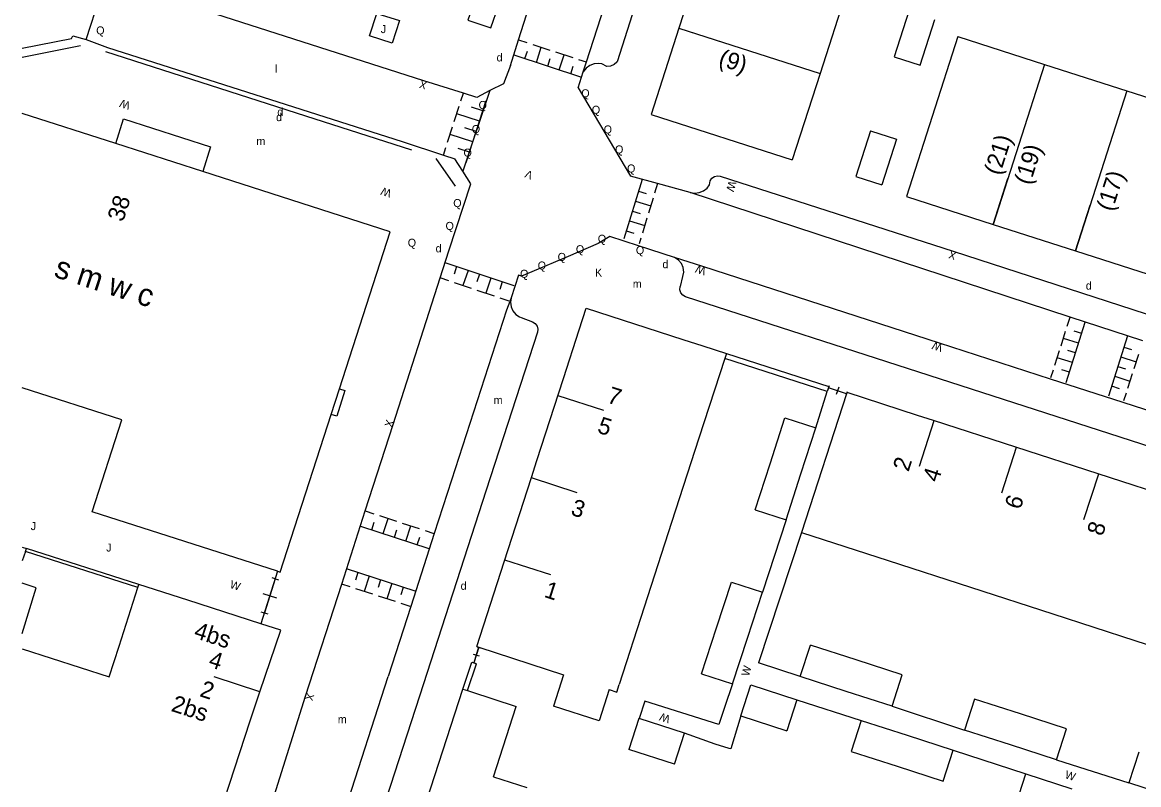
# Model space of a CAD drawing. Extents: x 134999 to 136502, y 457398 to 459002.
# Drawn here: x 135000 to 135069.7, y 457978.8 to 458026.4 of the extents above; entities that cross this region are included whole.
import ezdxf

# ---------------------------------------------------------------- set-up
doc = ezdxf.new("R2010")
doc.units = 0
for name, color, linetype in [('RI_DGTB_13', 7, 'Continuous'), ('RI_DGTB_15', 7, 'Continuous'), ('RI_DGTB_2', 7, 'Continuous'), ('RI_DGTB_29', 7, 'Continuous'), ('RI_DGTB_30', 7, 'Continuous'), ('RI_DGTB_31', 7, 'Continuous'), ('RI_DGTB_35', 7, 'Continuous'), ('RI_DGTB_36', 7, 'Continuous'), ('RI_DGTB_4', 7, 'Continuous'), ('RI_DGTB_40', 7, 'Continuous'), ('RI_DGTB_43', 7, 'Continuous'), ('RI_DGTB_48', 7, 'Continuous'), ('RI_DGTB_49', 7, 'Continuous'), ('RI_DGTB_5', 7, 'Continuous'), ('RI_DGTB_53', 7, 'Continuous'), ('RI_DGTB_54', 7, 'Continuous'), ('RI_DGTB_6', 7, 'Continuous'), ('RI_DGTB_7', 7, 'Continuous')]:
    doc.layers.add(name, color=color, linetype=linetype)

msp = doc.modelspace()

# ---------------------------------------------------------------- linework, layer by layer
at = {"layer": 'RI_DGTB_13'}
for p, q in [((135041.019, 458026.081), (135049.836, 458023.25)), ((135058.452, 458025.551), (135055.242, 458015.554)), ((135063.855, 458023.816), (135060.645, 458013.819)), ((135039.284, 458020.678), (135048.101, 458017.847))]:
    msp.add_line(p, q, dxfattribs=at)
for points in [[(135042.67, 458031.222), (135041.019, 458026.081)], [(135051.486, 458028.391), (135049.836, 458023.25)], [(135055.39, 458027.138), (135054.473, 458024.282), (135056.092, 458023.762), (135057.009, 458026.618)], [(135041.019, 458026.081), (135039.284, 458020.678)], [(135058.452, 458025.551), (135063.855, 458023.816)], [(135063.855, 458023.816), (135068.997, 458022.165)], [(135049.836, 458023.25), (135048.101, 458017.847)], [(135068.997, 458022.165), (135065.787, 458012.168)], [(135068.997, 458022.165), (135074.138, 458020.515)], [(135052.989, 458019.659), (135052.072, 458016.803), (135053.691, 458016.283)], [(135052.989, 458019.659), (135054.608, 458019.139), (135053.691, 458016.283)], [(135055.242, 458015.554), (135060.645, 458013.819)], [(135060.645, 458013.819), (135065.787, 458012.168)], [(135065.787, 458012.168), (135070.928, 458010.518)]]:
    msp.add_lwpolyline(points, dxfattribs=at)
at = {"layer": 'RI_DGTB_15'}
for p, q in [((135041.019, 458026.081), (135043.876, 458025.164)), ((135060.645, 458013.819), (135061.563, 458016.676)), ((135065.787, 458012.168), (135066.705, 458015.025)), ((135033.458, 458003.127), (135036.313, 458002.204)), ((135056.948, 458001.531), (135056.025, 457998.677)), ((135062.086, 457999.868), (135061.163, 457997.014)), ((135031.795, 457997.99), (135034.65, 457997.067)), ((135067.223, 457998.205), (135066.3, 457995.351)), ((135030.132, 457992.852), (135032.987, 457991.929)), ((135014.842, 457984.607), (135011.989, 457985.533))]:
    msp.add_line(p, q, dxfattribs=at)
at = {"layer": 'RI_DGTB_2'}
for p, q in [((135042.521, 458006.222), (135043.986, 458005.744)), ((135027.998, 457984.622), (135030.859, 457983.682)), ((135029.444, 457979.291), (135030.859, 457983.682))]:
    msp.add_line(p, q, dxfattribs=at)
for points in [[(135005.839, 458018.875), (135000, 458020.746)], [(135011.281, 458017.131), (135005.839, 458018.875)], [(135019.808, 458003.544), (135022.971, 458013.351), (135011.281, 458017.131)], [(135033.524, 458003.294), (135033.815, 458004.194), (135034.797, 458007.228), (135035.233, 458008.582), (135041.255, 458006.631), (135042.521, 458006.222)], [(135043.986, 458005.744), (135043.889, 458005.445)], [(135043.889, 458005.445), (135042.274, 458000.463)], [(135015.937, 457992.137), (135004.371, 457995.861), (135006.221, 458001.601), (135000, 458003.607)], [(135019.29, 458001.939), (135019.808, 458003.544)], [(135031.812, 457998.007), (135032.153, 457999.058), (135033.524, 458003.294)], [(135051.498, 458003.231), (135048.679, 457994.554)], [(135056.928, 458001.552), (135055.916, 458001.88), (135051.522, 458003.305), (135051.498, 458003.231)], [(135015.937, 457992.137), (135016.111, 457992.081), (135019.29, 458001.939)], [(135062.067, 457999.887), (135056.928, 458001.552)], [(135042.274, 458000.463), (135040.562, 457995.176)], [(135067.206, 457998.221), (135062.067, 457999.887)], [(135030.099, 457992.721), (135031.812, 457998.007)], [(135072.345, 457996.556), (135067.206, 457998.221)], [(135040.562, 457995.176), (135038.85, 457989.889)], [(135048.679, 457994.554), (135054.092, 457992.801)], [(135028.385, 457987.434), (135030.099, 457992.721)], [(135054.092, 457992.801), (135059.232, 457991.136)], [(135059.232, 457991.136), (135064.371, 457989.471)], [(135038.85, 457989.889), (135037.292, 457985.058)], [(135064.371, 457989.471), (135069.51, 457987.806)], [(135028.385, 457987.434), (135028.511, 457987.393)], [(135028.511, 457987.393), (135033.817, 457985.672)], [(135069.51, 457987.806), (135074.649, 457986.141)], [(135024.779, 457976.295), (135027.522, 457984.776)], [(135027.522, 457984.776), (135027.819, 457984.68)], [(135027.819, 457984.68), (135027.998, 457984.622)], [(135036.669, 457984.746), (135037.138, 457984.591), (135037.292, 457985.058)], [(135029.444, 457979.291), (135031.528, 457978.616)]]:
    msp.add_lwpolyline(points, dxfattribs=at)
at = {"layer": 'RI_DGTB_31'}
for p, q in [((135031.004, 458025.355), (135031.527, 458025.184)), ((135031.886, 458025.066), (135032.961, 458024.714)), ((135030.699, 458024.403), (135034.939, 458023.013)), ((135031.395, 458024.175), (135031.551, 458024.65)), ((135032.112, 458023.94), (135032.423, 458024.89)), ((135033.319, 458024.596), (135034.394, 458024.244)), ((135033.545, 458023.47), (135033.857, 458024.42)), ((135032.828, 458023.705), (135032.984, 458024.18)), ((135034.262, 458023.235), (135034.418, 458023.71)), ((135034.752, 458024.126), (135035.221, 458023.972)), ((135027.404, 458021.53), (135027.561, 458022.014)), ((135027.725, 458017.687), (135028.977, 458021.556)), ((135026.987, 458020.241), (135027.3, 458021.208)), ((135028.768, 458020.911), (135028.06, 458021.14)), ((135028.56, 458020.266), (135027.144, 458020.724)), ((135026.57, 458018.951), (135026.883, 458019.918)), ((135028.142, 458018.976), (135026.726, 458019.435)), ((135028.351, 458019.621), (135027.643, 458019.85)), ((135026.309, 458018.145), (135026.466, 458018.629)), ((135027.934, 458018.332), (135027.226, 458018.561)), ((135038.716, 458016.631), (135037.585, 458012.919)), ((135039.681, 458016.365), (135039.497, 458015.763)), ((135038.303, 458015.275), (135039.26, 458014.983)), ((135038.493, 458015.898), (135038.972, 458015.752)), ((135039.402, 458015.451), (135039.117, 458014.516)), ((135038.113, 458014.652), (135038.592, 458014.506)), ((135037.923, 458014.028), (135038.88, 458013.737)), ((135039.022, 458014.204), (135038.737, 458013.269)), ((135037.733, 458013.405), (135038.212, 458013.259)), ((135038.642, 458012.958), (135038.532, 458012.594)), ((135030.726, 458009.969), (135026.41, 458011.421)), ((135027.132, 458011.178), (135026.973, 458010.704)), ((135026.635, 458010.29), (135026.1, 458010.47)), ((135027.846, 458010.938), (135027.527, 458009.99)), ((135028.559, 458010.698), (135028.399, 458010.224)), ((135029.272, 458010.458), (135028.953, 458009.51)), ((135028.062, 458009.81), (135026.992, 458010.17)), ((135029.488, 458009.33), (135028.418, 458009.69)), ((135029.986, 458010.218), (135029.826, 458009.744)), ((135030.405, 458009.021), (135029.845, 458009.21)), ((135065.214, 458003.939), (135066.409, 458007.713)), ((135065.276, 458007.446), (135065.459, 458008.024)), ((135064.893, 458006.236), (135065.18, 458007.144)), ((135066.182, 458006.993), (135065.705, 458007.144)), ((135065.99, 458006.388), (135065.037, 458006.69)), ((135069.047, 458006.848), (135067.849, 458003.089)), ((135064.51, 458005.026), (135064.797, 458005.934)), ((135065.607, 458005.178), (135064.653, 458005.48)), ((135065.798, 458005.783), (135065.322, 458005.934)), ((135068.631, 458005.54), (135069.583, 458005.237)), ((135068.824, 458006.147), (135069.3, 458005.995)), ((135069.728, 458005.692), (135069.438, 458004.782)), ((135068.437, 458004.934), (135068.914, 458004.782)), ((135064.262, 458004.246), (135064.414, 458004.724)), ((135065.415, 458004.573), (135064.938, 458004.724)), ((135068.244, 458004.327), (135069.197, 458004.023)), ((135069.342, 458004.478), (135069.052, 458003.568)), ((135068.051, 458003.72), (135068.527, 458003.568)), ((135068.955, 458003.265), (135068.801, 458002.782)), ((135021.427, 457995.911), (135021.962, 457995.735)), ((135021.828, 457994.727), (135021.984, 457995.202)), ((135022.317, 457995.618), (135023.382, 457995.268)), ((135022.538, 457994.493), (135022.85, 457995.443)), ((135023.737, 457995.152), (135024.802, 457994.802)), ((135021.121, 457994.959), (135025.399, 457993.553)), ((135023.248, 457994.26), (135023.404, 457994.735)), ((135023.958, 457994.027), (135024.27, 457994.977)), ((135025.157, 457994.685), (135025.707, 457994.505)), ((135024.668, 457993.793), (135024.824, 457994.268)), ((135024.537, 457990.892), (135020.25, 457992.291)), ((135020.96, 457992.059), (135020.805, 457991.584)), ((135021.67, 457991.827), (135021.36, 457990.877)), ((135022.38, 457991.596), (135022.225, 457991.12)), ((135020.473, 457991.166), (135019.954, 457991.336)), ((135021.893, 457990.703), (135020.828, 457991.05)), ((135023.09, 457991.364), (135022.78, 457990.413)), ((135023.8, 457991.132), (135023.645, 457990.657)), ((135023.313, 457990.24), (135022.248, 457990.587)), ((135024.229, 457989.94), (135023.668, 457990.124))]:
    msp.add_line(p, q, dxfattribs=at)
for points in [[(135028.32, 458027.96), (135027.84, 458026.58), (135029.26, 458026.09), (135029.74, 458027.47), (135028.32, 458027.96)], [(135022.15, 458027), (135023.57, 458026.56), (135023.1, 458025.15), (135021.68, 458025.59), (135022.15, 458027)]]:
    msp.add_lwpolyline(points, dxfattribs=at)
at = {"layer": 'RI_DGTB_4'}
for p, q in [((135014.91, 457988.859), (135010.346, 457990.323)), ((135000, 457987.281), (135005.424, 457985.531))]:
    msp.add_line(p, q, dxfattribs=at)
for points in [[(135006.04, 457987.465), (135007.209, 457991.12)], [(135007.209, 457991.12), (135007.27, 457991.309)], [(135014.842, 457984.607), (135016.157, 457988.459), (135014.91, 457988.859)], [(135005.424, 457985.531), (135006.04, 457987.465)], [(135011.991, 457975.903), (135014.224, 457982.799), (135014.842, 457984.607)]]:
    msp.add_lwpolyline(points, dxfattribs=at)
at = {"layer": 'RI_DGTB_48'}
for p, q in [((135050.396, 458003.723), (135050.321, 458003.496)), ((135051.498, 458003.231), (135050.356, 458003.61)), ((135051.491, 458003.233), (135050.358, 458003.609)), ((135051, 458003.648), (135050.849, 458003.194)), ((135051.529, 458003.346), (135051.454, 458003.12)), ((135007.209, 457991.12), (135000.2, 457993.369)), ((135007.27, 457991.309), (135000.271, 457993.556)), ((135028.511, 457987.393), (135028.197, 457986.417))]:
    msp.add_line(p, q, dxfattribs=at)
at = {"layer": 'RI_DGTB_49'}
for p, q in [((135000, 458024.259), (135003.64, 458024.989)), ((135025.841, 458017.941), (135027.031, 458016.211))]:
    msp.add_line(p, q, dxfattribs=at)
msp.add_lwpolyline([(135024.331, 458018.461), (135017.711, 458020.571), (135005.211, 458024.591)], dxfattribs=at)
at = {"layer": 'RI_DGTB_5'}
for p, q in [((135000, 457993.644), (135000.271, 457993.556)), ((135000.2, 457993.369), (135000, 457992.786)), ((135000.2, 457993.369), (135000.271, 457993.556)), ((135010.346, 457990.323), (135007.27, 457991.309))]:
    msp.add_line(p, q, dxfattribs=at)
msp.add_lwpolyline([(135000, 457988.258), (135000.871, 457991.101), (135000, 457991.397)], dxfattribs=at)
at = {"layer": 'RI_DGTB_53'}
for p, q in [((135003.993, 458025.369), (135005.24, 458029.23)), ((135034.73, 458022.34), (135035.04, 458023.34)), ((135034.73, 458022.34), (135037.99, 458016.83)), ((135029.216, 458022.188), (135027.527, 458017.132)), ((135029.216, 458022.188), (135028.4, 458021.75)), ((135027.527, 458017.132), (135027.02, 458017.91)), ((135031.001, 458010.644), (135030.53, 458009.23)), ((135041.11, 458009.936), (135041.266, 458010.556)), ((135031.158, 458008), (135031.865, 458007.736)), ((135049.575, 458001.095), (135050.281, 458003.377)), ((135047.711, 457995.352), (135046.237, 457990.834)), ((135015.937, 457992.137), (135014.91, 457988.859)), ((135015.792, 457991.674), (135015.121, 457989.538)), ((135015.578, 457991.741), (135016.006, 457991.607)), ((135015.029, 457990.741), (135015.884, 457990.472)), ((135014.908, 457989.605), (135015.335, 457989.471)), ((135028.509, 457987.388), (135028.199, 457986.424)), ((135028.412, 457987.419), (135028.605, 457987.357)), ((135028.162, 457986.968), (135028.546, 457986.844)), ((135027.522, 457984.776), (135028.072, 457986.458)), ((135027.819, 457984.68), (135028.369, 457986.361)), ((135028.103, 457986.455), (135028.296, 457986.393)), ((135048.592, 457985.557), (135045.996, 457986.406)), ((135019.09, 457973.935), (135022.852, 457985.562)), ((135048.396, 457984.094), (135052.407, 457982.816)), ((135054.339, 457983.709), (135058.861, 457982.215)), ((135058.15, 457980.958), (135062.697, 457979.471)), ((135064.603, 457980.363), (135069.129, 457978.912))]:
    msp.add_line(p, q, dxfattribs=at)
for points in [[(135031.004, 458025.355), (135035.9, 458040.65), (135039.121, 458050.653)], [(135035.242, 458023.965), (135043.414, 458049.252)], [(135041.85, 458038.68), (135037.16, 458023.98), (135037.145, 458023.96), (135036.972, 458023.8), (135036.755, 458023.706), (135036.52, 458023.69), (135036.2, 458023.85), (135036.007, 458023.876), (135035.719, 458023.849), (135035.448, 458023.745), (135035.216, 458023.571), (135035.04, 458023.34)], [(135027.561, 458022.014), (135025.09, 458022.79), (135008.84, 458028.02), (135006.38, 458028.85), (135005.24, 458029.23)], [(135003.993, 458025.369), (135005.32, 458024.88), (135023.72, 458019), (135026.309, 458018.145)], [(135030.49, 458023.75), (135031.004, 458025.355)], [(135030.49, 458023.75), (135030.07, 458022.61), (135029.216, 458022.188)], [(135035.04, 458023.34), (135035.242, 458023.965)], [(135028.4, 458021.75), (135027.561, 458022.014)], [(135026.309, 458018.145), (135027.02, 458017.91)], [(135026.65, 458012.17), (135028.03, 458016.36), (135027.527, 458017.132)], [(135039.682, 458016.367), (135037.99, 458016.83)], [(135041.72, 458015.81), (135042.004, 458015.765), (135042.289, 458015.799), (135042.554, 458015.91), (135042.778, 458016.09), (135042.92, 458016.28), (135042.98, 458016.53), (135043.083, 458016.698), (135043.244, 458016.812), (135043.437, 458016.853), (135043.59, 458016.83), (135058.16, 458012.14), (135077.39, 458005.9), (135098.22, 457999.15), (135117.89, 457992.83)], [(135041.72, 458015.81), (135039.682, 458016.367)], [(135065.459, 458008.024), (135041.72, 458015.81)], [(135036.705, 458013.051), (135035.969, 458012.632), (135034.107, 458011.802), (135031.835, 458010.852), (135031.182, 458010.579), (135031.001, 458010.644)], [(135038.497, 458012.477), (135036.705, 458013.051)], [(135040.748, 458011.755), (135038.497, 458012.477)], [(135026.105, 458010.472), (135026.65, 458012.17)], [(135041.266, 458010.556), (135041.317, 458010.839), (135041.285, 458011.115), (135041.177, 458011.37), (135041, 458011.584), (135040.748, 458011.755)], [(135064.232, 458004.151), (135057.301, 458006.394), (135042.518, 458011.18), (135040.748, 458011.755)], [(135021.427, 457995.911), (135023.17, 458001.32), (135026.105, 458010.472)], [(135041.432, 458009.299), (135041.258, 458009.391), (135041.134, 458009.543), (135041.081, 458009.733), (135041.107, 458009.928), (135041.11, 458009.936)], [(135030.451, 458009.006), (135030.256, 458008.449), (135026.82, 457997.837), (135025.739, 457994.494)], [(135030.53, 458009.23), (135030.451, 458009.006)], [(135030.53, 458009.23), (135030.492, 458008.953), (135030.532, 458008.671), (135030.649, 458008.411), (135030.833, 458008.194), (135031.07, 458008.036), (135031.158, 458008)], [(135104.256, 457988.977), (135093.763, 457992.364), (135073.238, 457999.015), (135056.663, 458004.37), (135041.432, 458009.299)], [(135031.865, 458007.736), (135032.041, 458007.625), (135032.158, 458007.459), (135032.203, 458007.26), (135032.177, 458007.082)], [(135069.997, 458006.536), (135065.459, 458008.024)], [(135032.177, 458007.082), (135028.971, 457997.216), (135024.812, 457984.329), (135021.684, 457974.705)], [(135043.986, 458005.744), (135050.377, 458003.675), (135050.356, 458003.61)], [(135050.281, 458003.377), (135043.889, 458005.445)], [(135068.769, 458002.682), (135064.232, 458004.151)], [(135050.356, 458003.61), (135050.281, 458003.377)], [(135085.814, 457997.165), (135075.932, 458000.364), (135068.769, 458002.682)], [(135019.953, 457991.335), (135021.427, 457995.911)], [(135025.739, 457994.494), (135024.264, 457989.93)], [(135048.679, 457994.554), (135045.996, 457986.406)], [(135014.826, 457975.346), (135015.39, 457977.05), (135017.7, 457984.34), (135019.953, 457991.335)], [(135024.264, 457989.93), (135022.852, 457985.562)], [(135028.072, 457986.458), (135028.197, 457986.417)], [(135028.197, 457986.417), (135028.369, 457986.361)], [(135044.366, 457985.1), (135043.873, 457983.632), (135043.512, 457982.553), (135038.895, 457984.012), (135038.53, 457982.935)], [(135044.879, 457983.105), (135044.254, 457981.038), (135044.168, 457981.053), (135043.276, 457981.34)], [(135043.276, 457981.34), (135041.365, 457982.023)]]:
    msp.add_lwpolyline(points, dxfattribs=at)
at = {"layer": 'RI_DGTB_54'}
msp.add_lwpolyline([(135000, 458024.835), (135003.07, 458025.43), (135003.15, 458025.59), (135003.993, 458025.369)], dxfattribs=at)
at = {"layer": 'RI_DGTB_6'}
for p, q in [((135047.644, 458001.722), (135049.575, 458001.095)), ((135045.78, 457995.979), (135047.711, 457995.352)), ((135044.307, 457991.464), (135046.237, 457990.834)), ((135033.817, 457985.672), (135033.188, 457983.716)), ((135042.436, 457985.73), (135044.366, 457985.1)), ((135054.339, 457983.709), (135054.971, 457985.674)), ((135036.669, 457984.746), (135036.043, 457982.798)), ((135045.518, 457985.031), (135048.396, 457984.094)), ((135048.396, 457984.094), (135047.768, 457982.164)), ((135059.484, 457984.147), (135058.861, 457982.215)), ((135038.51, 457982.941), (135037.885, 457980.997)), ((135044.879, 457983.105), (135047.768, 457982.164)), ((135052.407, 457982.816), (135051.781, 457980.882)), ((135040.74, 457980.079), (135041.365, 457982.023)), ((135064.603, 457980.363), (135065.226, 457982.295)), ((135057.524, 457979.024), (135058.15, 457980.958)), ((135069.756, 457980.843), (135069.129, 457978.912)), ((135062.069, 457977.54), (135062.697, 457979.471))]:
    msp.add_line(p, q, dxfattribs=at)
for points in [[(135046.712, 457998.85), (135047.644, 458001.722)], [(135048.643, 457998.224), (135049.575, 458001.095)], [(135045.78, 457995.979), (135046.712, 457998.85)], [(135047.711, 457995.352), (135048.643, 457998.224)], [(135043.372, 457988.597), (135044.307, 457991.464)], [(135045.302, 457987.967), (135046.237, 457990.834)], [(135042.436, 457985.73), (135043.372, 457988.597)], [(135044.366, 457985.1), (135045.302, 457987.967)], [(135048.592, 457985.557), (135049.248, 457987.514)], [(135052.097, 457986.598), (135049.248, 457987.514)], [(135054.971, 457985.674), (135052.097, 457986.598)], [(135051.466, 457984.633), (135048.592, 457985.557)], [(135044.879, 457983.105), (135045.518, 457985.031)], [(135054.339, 457983.709), (135051.466, 457984.633)], [(135062.355, 457983.221), (135059.484, 457984.147)], [(135036.043, 457982.798), (135033.188, 457983.716)], [(135065.226, 457982.295), (135062.355, 457983.221)], [(135038.53, 457982.935), (135038.51, 457982.941)], [(135041.365, 457982.023), (135038.53, 457982.935)], [(135052.407, 457982.816), (135055.278, 457981.887)], [(135055.278, 457981.887), (135058.15, 457980.958)], [(135061.732, 457981.289), (135058.861, 457982.215)], [(135064.603, 457980.363), (135061.732, 457981.289)], [(135040.74, 457980.079), (135037.885, 457980.997)], [(135051.781, 457980.882), (135054.653, 457979.953)], [(135054.653, 457979.953), (135057.524, 457979.024)], [(135062.697, 457979.471), (135065.566, 457978.538)], [(135072, 457977.98), (135069.129, 457978.912)]]:
    msp.add_lwpolyline(points, dxfattribs=at)
at = {"layer": 'RI_DGTB_7'}
for p, q in [((135005.839, 458018.875), (135006.331, 458020.41)), ((135006.331, 458020.41), (135011.761, 458018.671)), ((135011.761, 458018.671), (135011.281, 458017.131)), ((135020.149, 458003.437), (135019.651, 458001.831)), ((135019.651, 458001.831), (135019.29, 458001.939))]:
    msp.add_line(p, q, dxfattribs=at)
msp.add_lwpolyline([(135019.808, 458003.544), (135020.149, 458003.437)], dxfattribs=at)

# ---------------------------------------------------------------- texts
at = {"layer": 'RI_DGTB_29'}
for rotation, p in [(359.99965, (135029.63, 458024)), (359.99963, (135015.93, 458020.6)), (359.99965, (135025.82, 458012.07)), (359.99965, (135066.44, 458009.74))]:
    msp.add_text('d', height=0.5, rotation=rotation, dxfattribs=at).set_placement(p)
for p in [(135015.853, 458020.268), (135039.99, 458011.08), (135027.382, 457990.981)]:
    msp.add_text('d', height=0.5, dxfattribs=at).set_placement(p)
at = {"layer": 'RI_DGTB_30'}
for s, height, rotation, p in [('X', 0.5, 162.3573, (135025.328, 458022.714)), ('W', 0.5, 162.25648, (135006.785, 458021.451)), ('V', 0.5, 157.30506, (135031.948, 458017.065)), ('W', 0.499, 162.25639, (135023.101, 458015.96)), ('W', 0.5, 253.29999, (135044.142, 458016.571)), ('X', 0.5, 162.08858, (135058.398, 458012.063)), ('W', 0.5, 162.05998, (135042.756, 458011.103)), ('W', 0.5, 162.06445, (135057.539, 458006.317)), ('X', 0.5, 72.17912, (135023.093, 458001.082)), ('W', 0.5, 342.52658, (135012.929, 457991.109)), ('W', 0.5, 75.05079, (135045.394, 457985.544)), ('X', 0.5, 252.28051, (135017.776, 457984.578)), ('W', 0.5, 161.69439, (135040.517, 457983.108)), ('W', 0.5, 342.32087, (135065.097, 457979.222))]:
    msp.add_text(s, height=height, rotation=rotation, dxfattribs=at).set_placement(p)
msp.add_text('K', height=0.5, dxfattribs=at).set_placement((135035.778, 458010.551))
at = {"layer": 'RI_DGTB_31'}
for s, rotation, p in [('Q', 359.99963, (135004.616, 458025.69)), ('J', 359.99965, (135022.39, 458025.77)), ('Q', 359.99965, (135034.92, 458021.76)), ('Q', 359.99965, (135035.58, 458020.73)), ('Q', 359.99965, (135036.32, 458019.5)), ('Q', 359.99965, (135037.03, 458018.25)), ('Q', 359.99965, (135037.78, 458017.06)), ('Q', 359.99965, (135026.92, 458014.9)), ('Q', 359.99965, (135026.44, 458013.47)), ('Q', 359.99965, (135024.08, 458012.42))]:
    msp.add_text(s, height=0.5, rotation=rotation, dxfattribs=at).set_placement(p)
for s, p in [('Q', (135028.504, 458021.028)), ('Q', (135028.081, 458019.524)), ('Q', (135027.563, 458018.049)), ('Q', (135035.953, 458012.669)), ('Q', (135034.583, 458012.013)), ('Q', (135038.331, 458011.952)), ('Q', (135033.442, 458011.533)), ('Q', (135032.198, 458010.996)), ('Q', (135031.094, 458010.48)), ('J', (135000.522, 457994.711)), ('J', (135005.242, 457993.371))]:
    msp.add_text(s, height=0.5, dxfattribs=at).set_placement(p)
at = {"layer": 'RI_DGTB_35'}
for s, rotation, p in [('(9)', 342.1997, (135043.432, 458023.78)), ('(21)', 72.1994, (135061.066, 458016.836)), ('38', 72.0852, (135006.291, 458013.926)), ('7', 342.0639, (135036.475, 458002.702)), ('2', 72.0638, (135055.359, 457998.315)), ('1', 342.0639, (135032.54, 457990.547)), ('2', 342.0344, (135011.027, 457984.341))]:
    msp.add_text(s, height=1.054, rotation=rotation, dxfattribs=at).set_placement(p)
at = {"layer": 'RI_DGTB_36'}
for s, rotation, p in [('(19)', 72.1994, (135062.948, 458016.232)), ('(17)', 72.1994, (135068.09, 458014.581)), ('5', 342.0639, (135035.866, 458000.822)), ('4', 72.0638, (135057.221, 457997.65)), ('3', 342.0639, (135034.203, 457995.685)), ('6', 72.0638, (135062.345, 457995.944)), ('8', 72.0638, (135067.484, 457994.288)), ('4bs', 342.0344, (135010.655, 457987.998)), ('4', 342.0344, (135011.569, 457986.195)), ('2bs', 342.0344, (135009.242, 457983.42))]:
    msp.add_text(s, height=1.054, rotation=rotation, dxfattribs=at).set_placement(p)
at = {"layer": 'RI_DGTB_40'}
msp.add_text('s m w c', height=1.4, rotation=342.08122, dxfattribs=at).set_placement((135001.917, 458010.561))
at = {"layer": 'RI_DGTB_43'}
for s, p in [('l', (135015.778, 458023.301)), ('m', (135014.624, 458018.768)), ('m', (135038.139, 458009.853)), ('m', (135029.443, 458002.587)), ('m', (135019.709, 457982.638))]:
    msp.add_text(s, height=0.5, dxfattribs=at).set_placement(p)

doc.saveas('drawing.dxf')
